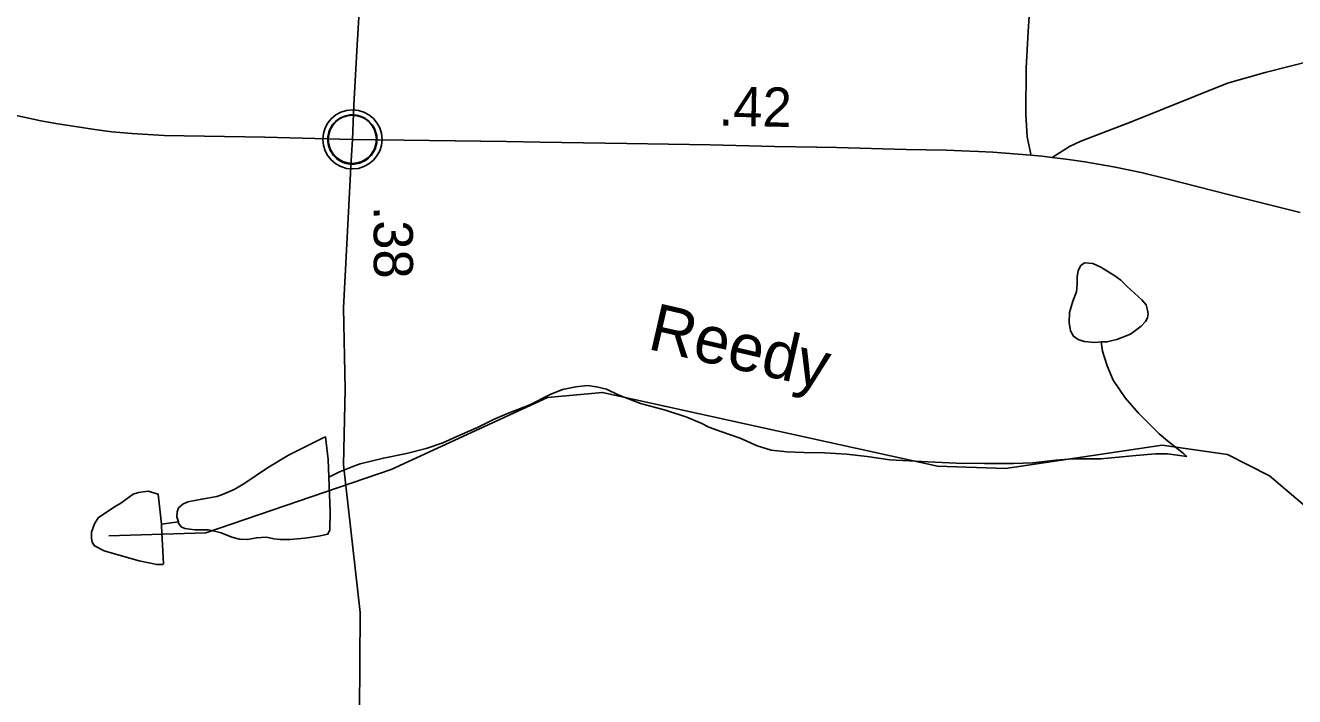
# Model space of a CAD drawing. Extents: x 2082433 to 2279600, y 546599 to 755198.
# Drawn here: x 2134776 to 2138821, y 640625 to 642762 of the extents above; entities that cross this region are included whole.
import ezdxf

# ---------------------------------------------------------------- set-up
doc = ezdxf.new("R2010")
doc.units = 0
for name, color, linetype in [('Exist Civil Demographics Community CELL', 7, 'Continuous'), ('Exist Hydrographic Creek Single Shore', 7, 'Continuous'), ('Exist Hydrographic Creek Single Shore Label', 7, 'Continuous'), ('Exist Hydrographic Misc Water Feature', 7, 'Continuous'), ('Exist Road Non-System Type 51', 7, 'Continuous'), ('Exist Road Primary NC Attributed', 7, 'Continuous'), ('Exist Road Primary NC Service Mileage Hundredths English Label', 7, 'Continuous'), ('Exist Road Secondary Mileage Hundredths English Label', 7, 'Continuous'), ('Exist Road Secondary Type 51 Attributed', 7, 'Continuous')]:
    doc.layers.add(name, color=color, linetype=linetype)

msp = doc.modelspace()

# ---------------------------------------------------------------- linework, layer by layer
at = {"layer": 'Exist Civil Demographics Community CELL'}
msp.add_lwpolyline([(2135741, 642411.7), (2135742, 642417.3), (2135743.7, 642423.8), (2135746.7, 642431), (2135749.6, 642436.8), (2135752.9, 642442.5), (2135756.7, 642447.6), (2135760.6, 642452), (2135765.2, 642456.6), (2135770.8, 642461.2), (2135776.2, 642464.9), (2135781.1, 642467.7), (2135786.1, 642470.2), (2135791.6, 642472.5), (2135797.2, 642474.3), (2135801.6, 642475.5), (2135806.4, 642476.2), (2135810.5, 642476.9), (2135816.9, 642477.2), (2135821.3, 642477.1), (2135827, 642476.8), (2135831.9, 642476.1), (2135836.8, 642475.1), (2135841.8, 642473.7), (2135847, 642471.7), (2135853.6, 642468.8), (2135859.9, 642465.3), (2135865, 642461.8), (2135870.1, 642457.8), (2135873.4, 642454.6), (2135877.6, 642450.2), (2135881.4, 642445.6), (2135884.5, 642441), (2135887.6, 642436), (2135890.1, 642430.8), (2135892.1, 642425.8), (2135893.7, 642420.8), (2135895, 642416.2), (2135896.1, 642410.1), (2135896.7, 642405.4), (2135896.9, 642399.4), (2135896.8, 642393.6), (2135896.2, 642387.9), (2135895.2, 642382.5), (2135893.6, 642376.3), (2135891.7, 642370.5), (2135889.4, 642365.4), (2135886.3, 642359.4), (2135883, 642354.1), (2135879.5, 642349.4), (2135875.3, 642344.6), (2135870, 642339.7), (2135865, 642335.6), (2135860, 642332.1), (2135855.7, 642329.6), (2135848.9, 642326.4), (2135841.7, 642323.7), (2135835.8, 642322.2), (2135829.2, 642320.9), (2135824.7, 642320.4), (2135820.2, 642320.2), (2135814.7, 642320.2), (2135810.4, 642320.6), (2135804.7, 642321.3), (2135798.8, 642322.6), (2135794.2, 642323.9), (2135789.1, 642325.8), (2135784.5, 642327.8), (2135780.6, 642330), (2135773.7, 642334.1), (2135768.2, 642338.4), (2135763.3, 642342.9), (2135758.8, 642347.7), (2135755.6, 642351.7), (2135752.6, 642355.9), (2135748.5, 642363), (2135746.8, 642366.5), (2135745.1, 642370.5), (2135742.5, 642378.7), (2135741, 642385.8), (2135740.3, 642390.9), (2135740, 642397.2), (2135739.9, 642401.9), (2135740.5, 642408.4)], close=True, dxfattribs=at)
for centre, radius in [((2135818.6, 642399.3), 94.3), ((2135818.3, 642399.5), 76.7)]:
    msp.add_circle(centre, radius, dxfattribs=at)
at = {"layer": 'Exist Hydrographic Creek Single Shore'}
msp.add_lwpolyline([(2139667.7, 639123.8), (2139632.8, 639275.3), (2139389.9, 639673.9), (2139229.7, 640156.1), (2139194.9, 640422.5), (2139169.8, 640505), (2139160.8, 640662.6), (2139084.8, 640897.1), (2138908.8, 641186.1), (2138740.9, 641327.3), (2138607.8, 641395.5), (2138398.9, 641426), (2137899.8, 641350.8), (2137682.8, 641358.5), (2136615.7, 641593.5), (2136440.8, 641577.4), (2135941.7, 641348), (2135351.8, 641146.8), (2135042.7, 641136.7)], dxfattribs=at)
at = {"layer": 'Exist Hydrographic Misc Water Feature'}
msp.add_line((2135210.4, 641173.5), (2135264.3, 641181.5), dxfattribs=at)
for points in [[(2138204.6, 641754.3), (2138184.7, 641752.4), (2138150.9, 641756), (2138131.2, 641762.2), (2138116.6, 641772.1), (2138106.8, 641789.8), (2138102.7, 641815.9), (2138104.5, 641847.7), (2138114.4, 641884), (2138126.3, 641913.8), (2138128.1, 641937.8), (2138128.3, 641961.7), (2138131.6, 641981.9), (2138139.8, 641998.1), (2138151.9, 642006), (2138177.9, 642004.1), (2138204, 641992.1), (2138248.1, 641964.3), (2138268, 641950.8), (2138288, 641930.7), (2138334.2, 641888.8), (2138348.5, 641872.9), (2138352.2, 641854.9), (2138354.7, 641843.2), (2138352.6, 641830.9), (2138346.7, 641818.8), (2138332.5, 641804.7), (2138298.7, 641778.6), (2138254.8, 641762.5), (2138223, 641754.4), (2138204.6, 641754.3)], [(2138204.6, 641754.3), (2138209.1, 641724.4), (2138223.5, 641678.5), (2138243.3, 641632.5), (2138281.7, 641576.7), (2138324.1, 641527), (2138361.9, 641489.2), (2138390, 641461.4), (2138416.6, 641439.6), (2138446.1, 641415.6), (2138468.3, 641397.7), (2138478.3, 641389.6)], [(2135743.8, 641323.6), (2135775.3, 641339.9), (2135819.6, 641357.9), (2135843.4, 641366.1), (2135917.4, 641384.5), (2135990.8, 641398.9), (2136053.2, 641415.1), (2136107.1, 641433.2), (2136160.8, 641457.6), (2136216.8, 641481.6), (2136268.7, 641507.7), (2136312.6, 641526.3), (2136384.5, 641554.3), (2136448.5, 641586.8), (2136488.1, 641602.7), (2136530.3, 641610.9), (2136568.1, 641615.4), (2136596.2, 641611.1), (2136628.1, 641603.5), (2136665.9, 641585.6), (2136736.6, 641557.8), (2136816.4, 641536.5), (2136884.5, 641514.8), (2136932.7, 641494.9), (2136954.4, 641483.1), (2136992.5, 641469.3), (2137054.9, 641447.3), (2137108.6, 641423.7), (2137153.1, 641409.7), (2137202.7, 641404.2), (2137256.8, 641402.5), (2137322.9, 641400.6), (2137392.8, 641396.9), (2137458.6, 641389.4), (2137531, 641379.3), (2137592.9, 641375.6), (2137652.6, 641372.2), (2137743, 641368.3), (2137832.8, 641366.9), (2137925.1, 641367.1), (2137986.6, 641369.5), (2138060.6, 641377.8), (2138114.6, 641382.3), (2138204.8, 641382.4), (2138270.4, 641388.7), (2138314.9, 641392.9), (2138378.5, 641397.5), (2138416.4, 641397.4), (2138478.3, 641389.6)], [(2135743.8, 641323.6), (2135741.1, 641379.5), (2135733.1, 641451.7), (2135723.3, 641447.5), (2135615.4, 641393.2), (2135547.5, 641352.8), (2135472.1, 641302.6), (2135441.7, 641284.4), (2135404.2, 641268.2), (2135386.1, 641262), (2135338.2, 641253.9), (2135294.3, 641245.5), (2135278.1, 641237.4), (2135264.1, 641225.4), (2135260.5, 641213.3), (2135258.6, 641197.4), (2135264.3, 641181.5)], [(2135264.3, 641181.5), (2135264.1, 641177.5), (2135272.3, 641165.7), (2135284.6, 641159.8), (2135316.6, 641155.8), (2135358.7, 641155.9), (2135378.6, 641152.1), (2135400.5, 641146.3), (2135434.7, 641132.2), (2135458.5, 641126.6), (2135484.6, 641124.7), (2135512.7, 641130.6), (2135544.4, 641132.7), (2135568.6, 641127), (2135588.7, 641125.2), (2135620.5, 641125.2), (2135666.7, 641129.2), (2135710.3, 641135.6), (2135740.3, 641141.6), (2135746.4, 641155.7), (2135748.1, 641213.8), (2135743.8, 641323.6)], [(2135210.4, 641173.5), (2135200, 641269.5), (2135168, 641279.2), (2135136.4, 641275.1), (2135120, 641269.1), (2135096, 641252.8), (2135080, 641240.6), (2135060.1, 641228.6), (2135008.4, 641194.3), (2134996.8, 641174.5), (2134986.5, 641148.5), (2134986.5, 641128.2), (2134988.8, 641116.6), (2134996.6, 641104.4), (2135027.1, 641088.5), (2135082.7, 641072.7), (2135139.1, 641056.9), (2135195, 641045.2), (2135213.3, 641045.3), (2135217, 641047.6), (2135210.6, 641167.4), (2135210.4, 641173.5)]]:
    msp.add_lwpolyline(points, dxfattribs=at)
at = {"layer": 'Exist Road Non-System Type 51'}
msp.add_lwpolyline([(2137980.8, 642351.7), (2137969.3, 642407.8), (2137965, 642479.6), (2137966.4, 642626.1), (2137972.2, 642742.4), (2137975, 642791.2), (2137972.2, 642818.5), (2137963.5, 642851.6), (2137934.8, 642897.5), (2137829.2, 643060.5), (2137813.4, 643099.3), (2137807.7, 643133.8), (2137804.8, 643197), (2137825.7, 643319.8), (2137851.5, 643407.4), (2137884.5, 643467.7), (2137914.7, 643513.7), (2137942.7, 643541.7), (2137962.8, 643566.1), (2137977.2, 643606.3), (2137985.8, 643672.4), (2137989.4, 643776.5)], dxfattribs=at)
at = {"layer": 'Exist Road Primary NC Attributed'}
for points in [[(2132811.1, 642986.6), (2132949, 642946.6), (2133083.3, 642911.2), (2133133.6, 642897.4), (2133411.8, 642824.3), (2133577.9, 642779.9), (2133682.9, 642751.7), (2133869.8, 642702), (2133997, 642668.1), (2134092.2, 642642.7), (2134108.8, 642638.6), (2134356.4, 642574.1), (2134475.1, 642542.7), (2134709.1, 642483.4), (2134825.3, 642458.8), (2134880.2, 642448.3), (2134998, 642431.2), (2135052.3, 642423.7), (2135115.8, 642418.5), (2135218.8, 642411.9), (2135539, 642405.8), (2135818.6, 642399.3)], [(2135818.6, 642399.3), (2136309.2, 642392.1), (2136416.7, 642390.2), (2136693.7, 642385.7), (2136958.6, 642381.6), (2137164, 642377.1), (2137298.3, 642374.9), (2137361.8, 642373.4), (2137583.9, 642367.1), (2137710.8, 642364.9), (2137786.2, 642361.9), (2137814.2, 642360.7), (2137859.8, 642358.6), (2137981.2, 642349.2), (2138016.2, 642345.5), (2138048.4, 642341.4)], [(2138048.4, 642341.4), (2138101.3, 642335.4), (2138153.2, 642328), (2138244.1, 642311.6), (2138332.5, 642293.3), (2138418.1, 642272.7), (2138610, 642224.2), (2138698.9, 642201.1), (2138737.1, 642191.4), (2138838.7, 642166)]]:
    msp.add_lwpolyline(points, dxfattribs=at)
at = {"layer": 'Exist Road Secondary Type 51 Attributed'}
for points in [[(2136132.7, 645883), (2136036.4, 645572.5), (2135991.5, 645402.6), (2135971.8, 645270.5), (2135959.9, 644882.8), (2135937.4, 644644), (2135922, 644054.1), (2135855.9, 643070.8), (2135833.5, 642700), (2135822.9, 642508.2), (2135818.6, 642399.3)], [(2138048.4, 642341.4), (2138104.3, 642376.1), (2138140.6, 642393.7), (2138297.9, 642454.5), (2138607.1, 642578), (2138727.9, 642612.4), (2138878.5, 642650.5), (2138991.9, 642657.7), (2139365.4, 642651.9), (2139707, 642636), (2140481.1, 642615.3), (2140856.9, 642612.4)], [(2135818.6, 642399.3), (2135814.3, 642331.5), (2135789.9, 641862.8), (2135795.5, 641604.3), (2135789.9, 641362.7), (2135843.4, 640892.5), (2135840.4, 640415.6)]]:
    msp.add_lwpolyline(points, dxfattribs=at)

# ---------------------------------------------------------------- texts
at = {"layer": 'Exist Hydrographic Creek Single Shore Label'}
msp.add_text('Reedy', height=150, rotation=347.0588, dxfattribs=at).set_placement((2136755.6, 641732.7))
at = {"layer": 'Exist Road Primary NC Service Mileage Hundredths English Label'}
msp.add_text('.42', height=125, rotation=358.7501, dxfattribs=at).set_placement((2136985, 642443.6))
at = {"layer": 'Exist Road Secondary Mileage Hundredths English Label'}
msp.add_text('.38', height=125, rotation=270.1617, dxfattribs=at).set_placement((2135886.1, 642188))

doc.saveas('drawing.dxf')
